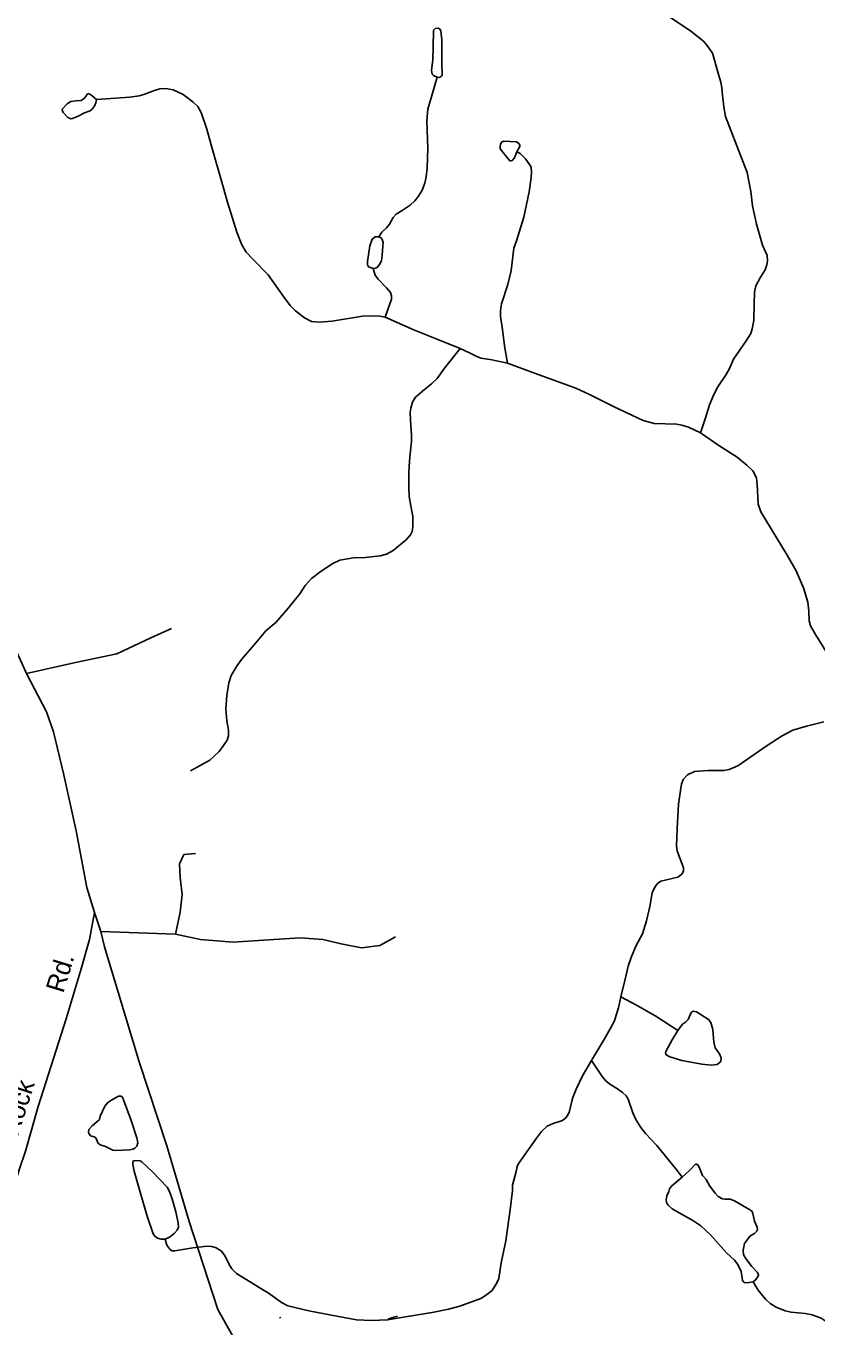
# Model space of a CAD drawing. Extents: x 2126262 to 2293712, y 749403 to 919119.
# Drawn here: x 2233802 to 2237836, y 865355 to 871988 of the extents above; entities that cross this region are included whole.
import ezdxf

# ---------------------------------------------------------------- set-up
doc = ezdxf.new("R2010")
doc.units = 0
for name, color, linetype in [('Exist Hydrographic Misc Water Feature', 7, 'Continuous'), ('Exist Hydrographic Pond Under 1500 Sq Ft', 7, 'Continuous'), ('Exist Road Non-System Type 51', 7, 'Continuous'), ('Exist Road Secondary Type 51 Attributed', 7, 'Continuous'), ('Exist Road Secondary Type 51 Label', 7, 'Continuous')]:
    doc.layers.add(name, color=color, linetype=linetype)

msp = doc.modelspace()

# ---------------------------------------------------------------- linework, layer by layer
at = {"layer": 'Exist Hydrographic Misc Water Feature'}
for points in [[(2237242.5, 869914.1), (2237267.7, 869989.5), (2237288.4, 870056.2), (2237310.3, 870108.7), (2237329.9, 870148), (2237373.7, 870211.4), (2237390, 870242.1), (2237410.8, 870289.1), (2237475.3, 870382.2), (2237498.2, 870420.5), (2237505.9, 870444.6), (2237513.5, 870486.1), (2237515.7, 870570.3), (2237517.9, 870631.5), (2237524.5, 870663.2), (2237547.4, 870703.7), (2237571.4, 870745.2), (2237581.3, 870770.4), (2237584.6, 870790.1), (2237582.4, 870817.4), (2237558.3, 870871.3), (2237527.7, 870977.4), (2237508.1, 871070.3), (2237499.3, 871144.6), (2237480.7, 871241.3), (2237427.2, 871376.9), (2237370.4, 871525.6), (2237360.5, 871575.9), (2237355.1, 871634.9), (2237350.7, 871673.2), (2237345.2, 871701.6), (2237332.1, 871746.8), (2237303.7, 871849.5), (2237275.3, 871890), (2237257.8, 871909.7), (2237192.3, 871961.1), (2237073.2, 872042)], [(2235633.5, 870503.7), (2235606.1, 870508.9), (2235575.5, 870510), (2235518.7, 870507.9), (2235362.5, 870482.7), (2235296.2, 870477.2), (2235258, 870481.6), (2235223, 870500.2), (2235176, 870536.3), (2235149.8, 870563.6), (2235114.8, 870608.4), (2235036.2, 870720), (2234959.7, 870796.9), (2234924.7, 870835.2), (2234901.8, 870872.4), (2234877.7, 870936.9), (2234829.6, 871088.9), (2234797.4, 871204.1), (2234750.4, 871363.7), (2234724.2, 871461.8), (2234695.8, 871546), (2234678.3, 871576.6), (2234652.1, 871600.7), (2234602.9, 871638.9), (2234551.5, 871663), (2234514.4, 871669.6), (2234484.9, 871667.4), (2234457.6, 871659.7), (2234402.4, 871637.8), (2234379.4, 871632.4), (2234331.3, 871625.8), (2234160.9, 871612.7)], [(2235600.7, 870913.4), (2235617.1, 870936.3), (2235641.1, 870959.3), (2235656.4, 870977.9), (2235675, 871010.7), (2235689.2, 871028.2), (2235720.9, 871046.8), (2235761.3, 871075.2), (2235785.3, 871097.1), (2235803.9, 871120), (2235822.5, 871151.1), (2235836.7, 871186.1), (2235843.3, 871218.9), (2235847.6, 871262.6), (2235850.9, 871365.4), (2235846.5, 871504.2), (2235852, 871563.7), (2235868.4, 871621.7), (2235899, 871727.7)], [(2236256.9, 870269.5), (2236241.6, 870357), (2236231.7, 870441.2), (2236221.9, 870506.8), (2236221.9, 870535.6), (2236227.4, 870570.6), (2236260.2, 870670.1), (2236276.5, 870741.2), (2236290.7, 870854.9), (2236302.8, 870892.6), (2236341, 871014), (2236368.3, 871141.9), (2236378.2, 871214.6), (2236380.4, 871241.9), (2236378.2, 871268.2), (2236370.5, 871282.4), (2236348.7, 871310.8), (2236322.4, 871337.1), (2236305, 871346.9)], [(2235572.3, 870750.8), (2235549.3, 870759.2), (2235543.8, 870770.2), (2235543.8, 870786.6), (2235555.9, 870866.4), (2235567.9, 870900.3), (2235583.2, 870912.3), (2235600.7, 870913.4)], [(2235600.7, 870913.4), (2235614.9, 870906.8), (2235619.2, 870899.2), (2235623.6, 870883.9), (2235622.5, 870866.4), (2235618.2, 870818.3), (2235614.9, 870789.8), (2235605, 870771.2), (2235590.8, 870754.8), (2235583.2, 870752.7), (2235572.3, 870750.8)], [(2235633.5, 870503.7), (2235658.6, 870575.9), (2235666.2, 870593.4), (2235666.2, 870613), (2235660.8, 870629.4), (2235641.1, 870653.5), (2235597.4, 870697.2), (2235583.2, 870718), (2235572.3, 870750.8)], [(2236016.5, 870343.8), (2235901.9, 870390.4), (2235782.8, 870437.4), (2235633.5, 870503.7)], [(2236016.5, 870343.8), (2235935.6, 870243.2), (2235899.6, 870190.8), (2235870, 870162.8), (2235824.2, 870126.7), (2235789.2, 870095), (2235773.9, 870069.8), (2235764.1, 870040.3), (2235761.9, 870018.4), (2235763, 869979.1), (2235768.4, 869901.5), (2235768.7, 869869.7), (2235758.9, 869791), (2235755.6, 869742.5), (2235754.5, 869711.9), (2235754.5, 869633.1), (2235755.6, 869589.4), (2235764.4, 869542.4), (2235774.2, 869486.6), (2235775.3, 869434.1), (2235772, 869411.2), (2235763.3, 869393.7), (2235740.3, 869367.5), (2235674.1, 869313.3), (2235640.2, 869295.8), (2235607.5, 869287.1), (2235533.2, 869278.3), (2235470.9, 869277.2), (2235403.1, 869264.1), (2235366, 869247.7), (2235308, 869208.4), (2235257.8, 869171.2), (2235225, 869136.2), (2235197.7, 869093.6), (2235141.4, 869021.1), (2235078, 868948.9), (2235025.6, 868904.1), (2234974.2, 868842.9), (2234901, 868757.6), (2234878.1, 868728), (2234848.6, 868676), (2234836.5, 868638.8), (2234826.7, 868574.3), (2234821.2, 868506.5), (2234826.7, 868446.4), (2234834.3, 868397.6), (2234834.3, 868369.2), (2234827.8, 868346.2), (2234809.2, 868320), (2234786.3, 868289.4), (2234739.3, 868245.7), (2234640.9, 868189.9)], [(2236256.9, 870269.5), (2236177.1, 870285.9), (2236123.6, 870294.6), (2236100.6, 870302.3), (2236066.7, 870319.8), (2236016.5, 870343.8)], [(2237242.5, 869914.1), (2237180.2, 869943.2), (2237147.5, 869953.1), (2237120.1, 869958.5), (2237006.5, 869961.8), (2236949.7, 869976), (2236891.8, 870004.5), (2236798.3, 870048.2), (2236672.7, 870111.6), (2236606, 870141.6), (2236395.1, 870218.1), (2236256.9, 870269.5)], [(2238108.1, 868511.5), (2238021.8, 868588), (2238003.2, 868608.8), (2237973.7, 868652.5), (2237907, 868759.7), (2237829.4, 868885.8), (2237803.2, 868930.7), (2237796.7, 868954.7), (2237794.5, 869005), (2237790.1, 869049.8), (2237767.2, 869123.1), (2237729.5, 869211), (2237684.7, 869289.7), (2237549.2, 869510.6), (2237536, 869549.4), (2237531.7, 869651.1), (2237527.3, 869685), (2237508.7, 869720), (2237479.2, 869749.5), (2237430, 869788.9), (2237335.4, 869849.5), (2237242.5, 869914.1)], [(2237872, 868440.7), (2237782.4, 868417.7), (2237713.5, 868398.1), (2237659.3, 868368.5), (2237581.8, 868319.3), (2237432, 868216.6), (2237387.6, 868197.3), (2237361.3, 868193), (2237279.4, 868193), (2237211.6, 868187.5), (2237176.7, 868171.1), (2237153.7, 868147), (2237145, 868123), (2237139.5, 868090.2), (2237130.8, 868021.3), (2237123.1, 867897.2), (2237119.9, 867806.4), (2237123.1, 867783.5), (2237154.8, 867696), (2237155.9, 867679.6), (2237147.2, 867664.3), (2237126.4, 867649), (2237040.1, 867628.2), (2237023, 867615.8), (2237008.8, 867597.2), (2236995.7, 867568.7), (2236983.7, 867498.8), (2236966.2, 867426.6), (2236946.5, 867359.9), (2236913.8, 867299.8), (2236889.7, 867244.7), (2236873.3, 867194.4), (2236858, 867128.8), (2236835.1, 867038)], [(2236835.1, 867038), (2236823.2, 866982.6), (2236812.2, 866945.4), (2236803.5, 866917), (2236781.6, 866875.4), (2236753.2, 866825.1), (2236685.5, 866714.7)], [(2236835.1, 867038), (2236915.9, 866995.4), (2237014.3, 866939.6), (2237126.8, 866867.5)], [(2236685.5, 866714.7), (2236640.8, 866636), (2236608, 866568.2), (2236590.5, 866524.5), (2236586.2, 866505.9), (2236571.9, 866449), (2236557.7, 866423.9), (2236538.1, 866407.5), (2236491.1, 866392.2), (2236460.5, 866379), (2236431, 866351.7), (2236404.8, 866317.8), (2236335.9, 866220.1), (2236311.9, 866186.2), (2236306.4, 866173.1), (2236302, 866147.9), (2236283.5, 866079), (2236282.4, 866050.6), (2236272.5, 865966.4), (2236248.9, 865795.4), (2236224.9, 865682.8), (2236212.9, 865603), (2236201.9, 865577.8), (2236180.1, 865541.7), (2236145.1, 865515.5), (2236121.1, 865500.2), (2236014, 865461.3), (2235957.2, 865447.1), (2235881.8, 865431.8), (2235646.4, 865391.3), (2235563.7, 865388), (2235488.3, 865392.4), (2235359.3, 865416.4), (2235244.6, 865438.3), (2235137.5, 865463.5), (2235104.7, 865481), (2235042.4, 865525.8), (2234991.6, 865557.5), (2234950.1, 865582.6), (2234875.8, 865627.5), (2234851.7, 865652.6), (2234837.5, 865674.5), (2234817.9, 865717.1), (2234798.2, 865741.6), (2234770.9, 865759.1), (2234750.1, 865765.7), (2234725, 865767.9), (2234652.9, 865759.1), (2234560, 865743.8), (2234544.7, 865743.8), (2234536, 865751.5), (2234520.7, 865773.3), (2234511.9, 865803.9)], [(2236685.5, 866714.7), (2236740.1, 866632.7), (2236758.7, 866610.9), (2236779.5, 866593.4), (2236818.8, 866569.3), (2236845, 866550.7), (2236862.5, 866534.6), (2236873.4, 866517.1), (2236897.5, 866447.2), (2236912.8, 866413.3), (2236937.9, 866372.8), (2236961.9, 866341.1), (2237019.9, 866279.9), (2237123.7, 866153.1), (2237148.8, 866119.2)], [(2237510.9, 865585.7), (2237536.8, 865542.3), (2237556.5, 865517.2), (2237575.1, 865496.4), (2237596.9, 865474.5), (2237627.5, 865457), (2237673.4, 865438.4), (2237704, 865430.8), (2237776.1, 865424.2), (2237812.2, 865417.7), (2237857, 865400.2), (2237878.8, 865386), (2237888.7, 865373.9), (2237904, 865348.8), (2237928, 865276.6)], [(2235100.3, 865401), (2235096.7, 865405.1)], [(2235649.3, 865396.2), (2235696.9, 865410)]]:
    msp.add_lwpolyline(points, dxfattribs=at)
for points in [[(2235899, 871727.7), (2235880.4, 871735.1), (2235873.9, 871742.7), (2235869.5, 871760.2), (2235876, 871817.1), (2235879.3, 871880.5), (2235880.4, 871966.8), (2235888.1, 871974.5), (2235905.5, 871976.7), (2235913.2, 871972.3), (2235917.6, 871962.5), (2235923, 871916.5), (2235923, 871800.7), (2235925.2, 871739.4), (2235920.8, 871731.8), (2235911, 871725.2)], [(2234160.9, 871612.7), (2234139, 871631.3), (2234127, 871641.1), (2234117.2, 871643.3), (2234113.9, 871641.1), (2234110.6, 871633.5), (2234099.7, 871619.3), (2234082.2, 871608.3), (2234056, 871606.1), (2234030.8, 871602.9), (2234012.3, 871590.8), (2233987.1, 871565.7), (2233986, 871558), (2233990.4, 871547.1), (2234015.5, 871520.9), (2234029.7, 871514.3), (2234039.6, 871515.4), (2234066.9, 871528.5), (2234099.7, 871544.9), (2234129.2, 871555.8), (2234137.9, 871562.4), (2234153.2, 871582.1), (2234157.6, 871596.3)], [(2236305, 871346.9), (2236320.3, 871373.1), (2236320.3, 871380.8), (2236314.8, 871389.5), (2236303.9, 871397.2), (2236239.4, 871400.5), (2236227.4, 871395), (2236221.9, 871384.1), (2236219.7, 871374.2), (2236220.8, 871361.1), (2236254.7, 871318.5), (2236270, 871299.9), (2236275.4, 871299.9), (2236282, 871302.1), (2236292.9, 871315.2)], [(2237126.8, 866867.5), (2237149.6, 866898.4), (2237155, 866902.8), (2237166, 866909.3), (2237179.1, 866922.5), (2237194.4, 866958.5), (2237205.3, 866965.1), (2237221.7, 866961.8), (2237282.9, 866923.6), (2237294.9, 866907.2), (2237305.8, 866872.2), (2237310.2, 866807.7), (2237316.8, 866778.1), (2237338.6, 866748.6), (2237348.4, 866727.8), (2237345.2, 866708.2), (2237326.6, 866693.9), (2237296, 866690.7), (2237249, 866695), (2237147.4, 866713.6), (2237085.1, 866732.2), (2237067.6, 866743.1), (2237063.2, 866753), (2237065.4, 866760.6), (2237098.2, 866819.7)], [(2234331.1, 866259), (2234260, 866255.7), (2234244.7, 866256.8), (2234207.6, 866275.4), (2234180.3, 866284.1), (2234168.2, 866294), (2234165, 866304.9), (2234158.4, 866319.1), (2234148.6, 866324.6), (2234131.1, 866330.1), (2234121.3, 866342.1), (2234120.2, 866349.7), (2234122.3, 866362.9), (2234139.8, 866380.4), (2234175.9, 866413.2), (2234180.3, 866430.7), (2234203.2, 866482), (2234217.4, 866498.4), (2234233.8, 866510.5), (2234274.2, 866532.3), (2234285.2, 866532.3), (2234293.9, 866526.9), (2234299.4, 866513.7), (2234337.6, 866407.7), (2234367.1, 866319.1), (2234371.5, 866294), (2234367.1, 866276.5), (2234356.2, 866266.6), (2234346.4, 866262.3)], [(2234511.9, 865803.9), (2234490.3, 865803.7), (2234471.7, 865808.1), (2234458.6, 865817.9), (2234450.9, 865831), (2234419.2, 865919.6), (2234384.3, 866043.2), (2234352.6, 866149.2), (2234346, 866184.2), (2234347.1, 866198.4), (2234352.6, 866202.8), (2234362.4, 866203.9), (2234383.2, 866201.7), (2234394.1, 866195.1), (2234447.7, 866145.9), (2234520.9, 866068.3), (2234532.9, 866046.4), (2234547.1, 866008.2), (2234565.7, 865942.6), (2234577.7, 865885.7), (2234578.8, 865864.9), (2234573.3, 865849.6), (2234558, 865832.1), (2234532.9, 865813.6)]]:
    msp.add_lwpolyline(points, close=True, dxfattribs=at)
at = {"layer": 'Exist Hydrographic Pond Under 1500 Sq Ft'}
for points in [[(2237148.8, 866119.2), (2237188.6, 866154.7), (2237217, 866185.3), (2237222.4, 866185.3), (2237227.9, 866182), (2237235.6, 866170), (2237253, 866128.5), (2237270.5, 866107.7), (2237289.1, 866073.8), (2237316.4, 866037.7), (2237332.8, 866021.3), (2237353.6, 866009.3), (2237366.7, 866007.1), (2237392.9, 866007.1), (2237414.8, 865999.4), (2237497.8, 865951.3), (2237505.5, 865943.7), (2237508.7, 865933.8), (2237517.5, 865894.5), (2237531.7, 865865), (2237532.8, 865851.8), (2237528.4, 865842), (2237517.5, 865832.2), (2237493.4, 865817.9), (2237481.4, 865801.5), (2237467.2, 865780.8), (2237459.6, 865747.4), (2237461.8, 865723.4), (2237476, 865699.3), (2237503.3, 865664.3), (2237532.8, 865633.7), (2237538.2, 865621.7), (2237535, 865610.7), (2237522.9, 865595.4), (2237510.9, 865585.7)], [(2237148.8, 866119.2), (2237093.5, 866072.8), (2237083.7, 866059.7), (2237080.4, 866046.6), (2237070.6, 866023.6), (2237067.3, 866003.9), (2237068.4, 865990.8), (2237077.1, 865976.6), (2237097.9, 865958), (2237148.1, 865929.6), (2237202.8, 865897.9), (2237243.2, 865871.6), (2237293.5, 865824.6), (2237375.4, 865732.8), (2237415.9, 865696.1), (2237432.2, 865674.3), (2237449.7, 865638.2), (2237456.3, 865592.3), (2237465, 865582.4), (2237480.3, 865581.3), (2237510.9, 865585.7)]]:
    msp.add_lwpolyline(points, dxfattribs=at)
at = {"layer": 'Exist Road Non-System Type 51'}
msp.add_line((2234182.6, 867371.4), (2234564.8, 867358.5), dxfattribs=at)
for points in [[(2233804.5, 868687.2), (2234053.7, 868742.4), (2234264.3, 868787.1), (2234438.6, 868868), (2234543.2, 868916.9)], [(2234564.8, 867358.5), (2234587.7, 867470.3), (2234598.9, 867559.6), (2234587.7, 867646.2), (2234585, 867716), (2234607.3, 867763.4), (2234665.8, 867769)], [(2234564.8, 867358.5), (2234691.7, 867330.6), (2234859.1, 867316.6), (2235012.5, 867327.8), (2235199.4, 867338.9), (2235316.5, 867330.6), (2235408.5, 867308.2), (2235513.8, 867288.9), (2235605.8, 867300), (2235686.7, 867344.7)]]:
    msp.add_lwpolyline(points, dxfattribs=at)
at = {"layer": 'Exist Road Secondary Type 51 Attributed'}
for points in [[(2232008.7, 871688.7), (2232087.7, 871515), (2232204.8, 871308.5), (2232346.8, 871049.7), (2232581.3, 870609.4), (2232878, 870115), (2232991, 869955.9), (2233232, 869627.2), (2233506.5, 869206.6), (2233641.6, 868993.5), (2233739.1, 868829.1), (2233804.5, 868687.2), (2233906.2, 868490.7), (2233942.5, 868390.2), (2233992.5, 868177.2), (2234057.9, 867884.7), (2234112.2, 867596.4), (2234151.2, 867468.4)], [(2233419.5, 865128.4), (2233517.1, 865407.1), (2233668.8, 865849.7), (2233767.9, 866162.4), (2233798.8, 866251.9), (2233863.6, 866479.6), (2234005.7, 866926.8), (2234083.6, 867181.6), (2234125.4, 867331), (2234151.2, 867468.4)], [(2234151.2, 867468.4), (2234182.6, 867371.4), (2234201.2, 867292.8), (2234379.6, 866707.5), (2234520.3, 866278.4), (2234634.5, 865892.5), (2234779.3, 865443.9), (2234981.4, 865087), (2235087.2, 864928.6), (2235155.5, 864856), (2235261.5, 864780.6), (2235602.8, 864574.6), (2236041.8, 864298.8)]]:
    msp.add_lwpolyline(points, dxfattribs=at)

# ---------------------------------------------------------------- texts
at = {"layer": 'Exist Road Secondary Type 51 Label'}
for s, rotation, p in [('Rd.', 73.03014, (2233991.8, 867053.2)), ('Rock', 72.19843, (2233758.6, 866320.6))]:
    msp.add_text(s, height=95, rotation=rotation, dxfattribs=at).set_placement(p)

doc.saveas('drawing.dxf')
